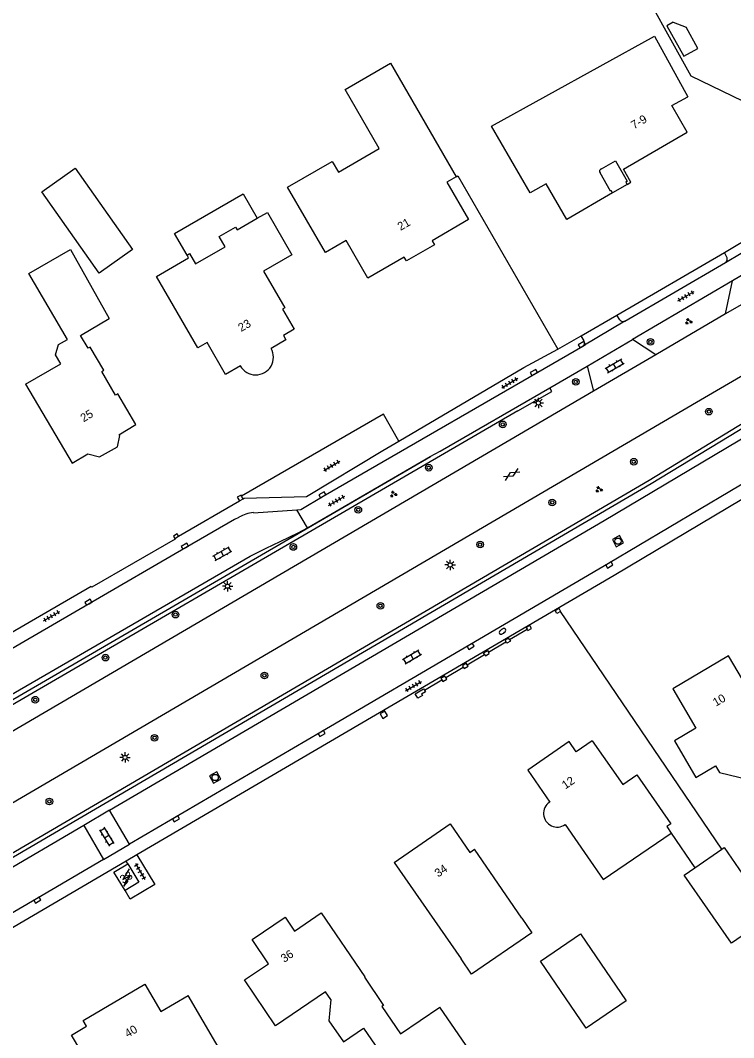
# Model space of a CAD drawing. Extents: x 135999 to 138000, y 396000 to 398501.
# Drawn here: x 136613.3 to 136699.2, y 397709.1 to 397831.7 of the extents above; entities that cross this region are included whole.
import ezdxf

# ---------------------------------------------------------------- set-up
doc = ezdxf.new("R2010")
doc.units = 0
for name, color, linetype in [('gg-afsc-hekwerk', 7, 'Continuous'), ('gg-afsc-muur', 7, 'Continuous'), ('gg-anno-huisnummerreeks BGT', 7, 'Continuous'), ('gg-bbg-bijgebouw', 7, 'Continuous'), ('gg-bbg-gedigitaliseerde bebouwing', 7, 'Continuous'), ('gg-bbg-gedigitaliseerde bijgebouw', 7, 'Continuous'), ('gg-bbg-hoofdgebouw', 7, 'Continuous'), ('gg-bbg-luifel en loopbrug', 7, 'Continuous'), ('gg-bbg-onder overbouw', 7, 'Continuous'), ('gg-bbg-pand overbouw', 7, 'Continuous'), ('gg-knt-verharding', 7, 'Continuous'), ('gg-knt-verharding nz', 7, 'Continuous'), ('gg-kwrk-duiker nz buis', 7, 'Continuous'), ('gt-grn-groengrens', 7, 'Continuous'), ('gt-grn-weggrens', 7, 'Continuous'), ('gt-symb-boom', 7, 'Continuous'), ('gt-symb-brandkraan', 7, 'Continuous'), ('gt-symb-gesloten verharding', 7, 'Continuous'), ('gt-symb-groenvak', 7, 'Continuous'), ('gt-symb-klinker verharding', 7, 'Continuous'), ('gt-symb-kolk', 7, 'Continuous'), ('gt-symb-lichtmast', 7, 'Continuous'), ('gt-symb-rioolschacht', 7, 'Continuous'), ('gt-symb-tegel verharding', 7, 'Continuous'), ('gt-symb-trafo symbool', 7, 'Continuous')]:
    doc.layers.add(name, color=color, linetype=linetype)

# ---------------------------------------------------------------- blocks, each defined once
blk = doc.blocks.new('gt0-BOOM')
at = {"layer": 'gt-symb-boom'}
for radius in [0.4, 0.2]:
    blk.add_circle((0, 0), radius, dxfattribs=at)
blk = doc.blocks.new('gt0-LMAST')
at = {"layer": 'gt-symb-lichtmast'}
for p, q in [((-0.18, 0.17), (-0.45, 0.44)), ((-0.01, 0.25), (-0.01, 0.62)), ((0.17, 0.17), (0.44, 0.44)), ((-0.26, 0), (-0.63, 0)), ((-0.18, -0.18), (-0.45, -0.45)), ((-0.01, -0.25), (-0.01, -0.63)), ((0.44, -0.45), (0.17, -0.18)), ((0.24, 0), (0.62, 0))]:
    blk.add_line(p, q, dxfattribs=at)
blk.add_circle((-0.01, 0), 0.25, dxfattribs=at)
blk = doc.blocks.new('gt0-TEG1')
at = {"layer": 'gt-symb-tegel verharding'}
for p, q in [((-1.12, 0), (1.13, 0)), ((-0.9, -0.25), (-0.9, 0.25)), ((-0.45, -0.25), (-0.45, 0.25)), ((0, -0.25), (0, 0.25)), ((0.45, -0.25), (0.45, 0.25)), ((0.9, -0.25), (0.9, 0.25))]:
    blk.add_line(p, q, dxfattribs=at)
blk = doc.blocks.new('gt0-KOLK')
at = {"layer": 'gt-symb-kolk'}
blk.add_lwpolyline([(0, 0), (0.38, 0), (0.38, 0.4), (-0.38, 0.4), (-0.38, 0), (0, 0)], dxfattribs=at)
blk = doc.blocks.new('gt0-KL1')
at = {"layer": 'gt-symb-klinker verharding'}
for p, q in [((-1.15, 0.3), (1.15, 0.3)), ((-1, -0.3), (-1, 0.3)), ((-0.5, 0.3), (-0.5, 0.45)), ((0, -0.3), (0, 0.3)), ((0.5, 0.3), (0.5, 0.45)), ((1, -0.3), (1, 0.3)), ((-1.15, -0.3), (1.15, -0.3)), ((-0.5, -0.45), (-0.5, -0.3)), ((0.5, -0.45), (0.5, -0.3))]:
    blk.add_line(p, q, dxfattribs=at)
blk = doc.blocks.new('gt0-GRVAK')
at = {"layer": 'gt-symb-groenvak'}
for p, q in [((-0.11, 0.19), (-0.23, 0.24)), ((-0.18, 0.15), (0.09, 0.15)), ((-0.09, 0.21), (-0.16, 0.32)), ((-0.05, 0.21), (-0.05, 0.39)), ((0, 0.21), (0.06, 0.32)), ((0.02, 0.19), (0.13, 0.24)), ((0.26, -0.05), (0.2, 0.06)), ((0.3, -0.05), (0.3, 0.13)), ((0.35, -0.05), (0.41, 0.06)), ((-0.24, -0.23), (-0.36, -0.18)), ((-0.32, -0.26), (-0.05, -0.26)), ((-0.23, -0.21), (-0.29, -0.1)), ((-0.18, -0.2), (-0.18, -0.02)), ((-0.14, -0.21), (-0.07, -0.1)), ((-0.12, -0.23), (0, -0.18)), ((0.24, -0.07), (0.12, -0.02)), ((0.17, -0.11), (0.44, -0.11)), ((0.37, -0.07), (0.49, -0.02))]:
    blk.add_line(p, q, dxfattribs=at)
blk = doc.blocks.new('gt0-HSP')
at = {"layer": 'gt-symb-trafo symbool'}
for points in [[(0.77, 0.75), (-0.53, 0), (0.47, 0), (-0.83, -0.75)], [(-0.22, -0.24), (-0.83, -0.75), (-0.08, -0.48)]]:
    blk.add_lwpolyline(points, dxfattribs=at)
blk = doc.blocks.new('gt0-RS')
at = {"layer": 'gt-symb-rioolschacht'}
blk.add_lwpolyline([(-0.5, -0.5), (0.5, -0.5), (0.5, 0.5), (-0.5, 0.5)], close=True, dxfattribs=at)
blk.add_circle((0, 0), 0.375, dxfattribs=at)
blk = doc.blocks.new('gt0-BR')
at = {"layer": 'gt-symb-brandkraan'}
for centre, radius, start, end in [((-0.24, 0), 0.206, 107.5669, 252.4331), ((0.6, -2.66), 3, 106.892, 107.5669), ((0, -0.69), 0.938, 73.108, 106.892), ((-0.6, -2.66), 3, 72.4331, 73.108), ((0.24, 0), 0.206, 287.567, 72.4331), ((0.6, 2.66), 3, 252.4331, 253.108), ((0, 0.69), 0.938, 253.108, 286.8921), ((-0.6, 2.66), 3, 286.8921, 287.567)]:
    blk.add_arc(centre, radius, start, end, dxfattribs=at)
blk = doc.blocks.new('gt0-GESVH1')
at = {"layer": 'gt-symb-gesloten verharding'}
for p, q in [((-0.99, -0.26), (0.01, 0.24)), ((0.01, -0.26), (-0.99, 0.24)), ((0.01, 0.24), (1.01, -0.26)), ((1.01, 0.24), (0.01, -0.26))]:
    blk.add_line(p, q, dxfattribs=at)

msp = doc.modelspace()

# ---------------------------------------------------------------- linework, layer by layer
at = {"layer": 'gg-afsc-hekwerk'}
for p, q in [((136665.77, 397812.81), (136665.96, 397812.92)), ((136665.96, 397812.92), (136678.03, 397792.04)), ((136656.95, 397779.86), (136658.88, 397780.96)), ((136697.76, 397731.82), (136678.32, 397760.46)), ((136672.19, 397757.06), (136674.32, 397758.31)), ((136669.65, 397755.53), (136671.76, 397756.8)), ((136667.12, 397754.03), (136669.19, 397755.27)), ((136664.54, 397752.48), (136666.63, 397753.74)), ((136661.96, 397750.96), (136664.04, 397752.21))]:
    msp.add_line(p, q, dxfattribs=at)
for points in [[(136658.88, 397780.96), (136673.94, 397789.83), (136678.03, 397792.04)], [(136658.88, 397780.96), (136673.94, 397789.83), (136678.03, 397792.04)], [(136658.88, 397780.96), (136657.01, 397784.23), (136639.94, 397774.36)], [(136658.88, 397780.96), (136657.01, 397784.23), (136639.94, 397774.36)]]:
    msp.add_lwpolyline(points, dxfattribs=at)
at = {"layer": 'gg-afsc-muur'}
for p, q in [((136639.67, 397773.76), (136640.13, 397774.02)), ((136640.13, 397774.02), (136639.94, 397774.36)), ((136631.89, 397769.25), (136632.35, 397769.51)), ((136691.68, 397733.73), (136694.51, 397729.56))]:
    msp.add_line(p, q, dxfattribs=at)
for points in [[(136639.94, 397774.36), (136639.88, 397774.47), (136639.41, 397774.22), (136639.67, 397773.76)], [(136632.35, 397769.51), (136632.17, 397769.79), (136631.72, 397769.52), (136631.89, 397769.25)], [(136678.32, 397760.46), (136677.89, 397760.22), (136677.68, 397760.58), (136678.12, 397760.83), (136678.32, 397760.46)], [(136674.32, 397758.31), (136674.42, 397758.14), (136674.86, 397758.4), (136674.64, 397758.76), (136674.2, 397758.5), (136674.32, 397758.31)], [(136672.19, 397757.06), (136672.09, 397757.24), (136671.66, 397756.98), (136671.76, 397756.8)], [(136672.19, 397757.06), (136672.3, 397756.89), (136671.86, 397756.64), (136671.76, 397756.8)], [(136669.19, 397755.27), (136669.08, 397755.45), (136669.53, 397755.73), (136669.65, 397755.53)], [(136669.19, 397755.27), (136669.3, 397755.09), (136669.75, 397755.37), (136669.65, 397755.53)], [(136667.12, 397754.03), (136666.99, 397754.22), (136666.52, 397753.91), (136666.63, 397753.74)], [(136666.63, 397753.74), (136666.74, 397753.57), (136667.21, 397753.88), (136667.12, 397754.03)], [(136664.54, 397752.48), (136664.42, 397752.67), (136663.94, 397752.36), (136664.04, 397752.21)], [(136664.04, 397752.21), (136664.18, 397752), (136664.65, 397752.31), (136664.54, 397752.48)], [(136661.96, 397750.96), (136662.08, 397750.77), (136661.62, 397750.5), (136661.72, 397750.33), (136661.15, 397749.99), (136660.85, 397750.53), (136661.85, 397751.12), (136661.96, 397750.96)], [(136657.18, 397748.45), (136656.61, 397748.12), (136656.95, 397747.56), (136657.51, 397747.9), (136657.18, 397748.45)]]:
    msp.add_lwpolyline(points, dxfattribs=at)
at = {"layer": 'gg-bbg-bijgebouw'}
msp.add_line((136694.51, 397729.56), (136697.76, 397731.82), dxfattribs=at)
msp.add_lwpolyline([(136698.04, 397732.02), (136708.2, 397717.26), (136704.69, 397714.84), (136700.21, 397721.36), (136698.93, 397720.48), (136693.24, 397728.67), (136694.51, 397729.56)], dxfattribs=at)
at = {"layer": 'gg-bbg-gedigitaliseerde bebouwing'}
for p, q in [((136697.48, 397741.05), (136702.61, 397739.83)), ((136683.46, 397728.15), (136691.68, 397733.73)), ((136673.69, 397723.52), (136668, 397731.81)), ((136658.33, 397730.2), (136666.39, 397718.6))]:
    msp.add_line(p, q, dxfattribs=at)
for points in [[(136670.04, 397818.9), (136689.64, 397829.74), (136693.68, 397822.45)], [(136613.92, 397787.85), (136618.17, 397790.3), (136617.55, 397791.38), (136617.89, 397792.6), (136618.96, 397793.23), (136614.34, 397801.15), (136619.32, 397804.06), (136623.98, 397795.74)], [(136702.61, 397739.83), (136705.76, 397741.69), (136704.24, 397744.28), (136704.77, 397744.6), (136698.58, 397755.1)], [(136692.07, 397744.85), (136694.65, 397740.47), (136697.01, 397741.85), (136697.48, 397741.05)], [(136673.69, 397723.52), (136674.9, 397721.75), (136667.64, 397716.78), (136666.39, 397718.6)], [(136632.61, 397701.82), (136638.66, 397705.39), (136633.49, 397714.18)], [(136650.68, 397713.7), (136650.46, 397711.13), (136652.19, 397708.61), (136654.62, 397710.27), (136666.18, 397693.43), (136673.61, 397698.53), (136663.82, 397712.79)]]:
    msp.add_lwpolyline(points, dxfattribs=at)
at = {"layer": 'gg-bbg-gedigitaliseerde bijgebouw'}
for q in [(136691.14, 397831.01), (136693.46, 397830.84)]:
    msp.add_line((136691.91, 397831.45), q, dxfattribs=at)
for points in [[(136691.14, 397831.01), (136693.17, 397827.34), (136694.88, 397828.28), (136693.46, 397830.84)], [(136615.89, 397811.02), (136619.89, 397813.84), (136626.8, 397804.04), (136622.8, 397801.21), (136615.89, 397811.02)], [(136675.92, 397718.33), (136680.73, 397721.62), (136686.25, 397713.55), (136681.43, 397710.26), (136675.92, 397718.33)]]:
    msp.add_lwpolyline(points, dxfattribs=at)
at = {"layer": 'gg-bbg-hoofdgebouw'}
for p, q in [((136678.89, 397734.78), (136681.58, 397730.88)), ((136697.76, 397731.82), (136698.04, 397732.02)), ((136624.56, 397729.06), (136626.23, 397730.07)), ((136681.58, 397730.88), (136683.46, 397728.15)), ((136625.91, 397726.83), (136624.56, 397729.06))]:
    msp.add_line(p, q, dxfattribs=at)
for points in [[(136665.77, 397812.81), (136664.66, 397812.17), (136667.26, 397807.65), (136662.88, 397805.08), (136663.16, 397804.6), (136659.8, 397802.68), (136659.52, 397803.15), (136655.15, 397800.61), (136652.53, 397805.13), (136650.03, 397803.7), (136645.48, 397811.57), (136650.84, 397814.67), (136651.59, 397813.38), (136656.51, 397816.23), (136652.4, 397823.33), (136657.87, 397826.49), (136665.77, 397812.81)], [(136686.37, 397811.89), (136686.81, 397812.15), (136685.91, 397813.72), (136693.6, 397818.18), (136691.74, 397821.38), (136693.68, 397822.45)], [(136684.61, 397810.87), (136679.1, 397807.68), (136676.63, 397811.96), (136674.69, 397810.86), (136670.04, 397818.9)], [(136641.82, 397807.81), (136643.04, 397808.51), (136645.99, 397803.4), (136642.59, 397801.43), (136645.14, 397797.01), (136644.87, 397796.86), (136646.27, 397794.44), (136644.97, 397793.68), (136645.28, 397793.17), (136643.48, 397792.14)], [(136633.37, 397803.39), (136633.66, 397803.56), (136634.38, 397802.31), (136637.95, 397804.37), (136637.23, 397805.62), (136639.2, 397806.76), (136639.4, 397806.41), (136641.82, 397807.81)], [(136639.79, 397790.03), (136638, 397789), (136635.8, 397792.86), (136634.67, 397792.21), (136629.7, 397800.82), (136633.56, 397803.05), (136633.37, 397803.39)], [(136613.92, 397787.85), (136619.55, 397778.3), (136621.44, 397779.42), (136622.84, 397779.06), (136625.01, 397780.3), (136625.28, 397781.63), (136625.15, 397781.74), (136627.22, 397782.96), (136625.03, 397786.66), (136624.77, 397786.51), (136623.09, 397789.35), (136623.36, 397789.51), (136621.71, 397792.3), (136621.45, 397792.15), (136620.53, 397793.7), (136623.98, 397795.74)], [(136698.58, 397755.1), (136691.87, 397751.14), (136694.65, 397746.41), (136692.07, 397744.85)], [(136682.17, 397744.86), (136680.21, 397743.54), (136679.37, 397744.77), (136674.39, 397741.34), (136677.04, 397737.48)], [(136682.17, 397744.86), (136685.85, 397739.62), (136687.52, 397740.79), (136691.63, 397734.87), (136691.13, 397734.53), (136691.68, 397733.73)], [(136658.33, 397730.2), (136665.05, 397734.87), (136667.44, 397731.41), (136668, 397731.81)], [(136626.23, 397730.07), (136627.58, 397727.84), (136625.91, 397726.83)], [(136650.68, 397713.7), (136650.05, 397714.62), (136644.01, 397710.53), (136640.27, 397716.08), (136643.17, 397718.02), (136641.2, 397720.92), (136645.18, 397723.62), (136646.31, 397721.95), (136649.53, 397724.16)], [(136649.53, 397724.16), (136654.76, 397716.44), (136654.72, 397716.41), (136657.01, 397713), (136656.82, 397712.87), (136659.07, 397709.57), (136663.82, 397712.79)], [(136623.44, 397704.42), (136622.76, 397704.02), (136620.66, 397707.58), (136620.58, 397707.53), (136619.46, 397709.42), (136621.27, 397710.49), (136620.88, 397711.16), (136628.3, 397715.54), (136630.22, 397712.26), (136633.49, 397714.18)]]:
    msp.add_lwpolyline(points, dxfattribs=at)
for centre, radius, start, end in [((136641.64, 397791.08), 2.13, 209.4178, 29.9349), ((136677.93, 397736.11), 1.63, 123.2344, 305.9253)]:
    msp.add_arc(centre, radius, start, end, dxfattribs=at)
at = {"layer": 'gg-bbg-luifel en loopbrug'}
msp.add_lwpolyline([(136633.37, 397803.39), (136631.87, 397805.99), (136640.12, 397810.76), (136641.82, 397807.81)], dxfattribs=at)
at = {"layer": 'gg-bbg-onder overbouw'}
for points in [[(136683.27, 397813.77), (136684.96, 397814.73), (136686.36, 397812.29), (136686.21, 397812.17), (136686.37, 397811.89)], [(136684.61, 397810.87), (136684.45, 397811.16), (136684.35, 397811.1), (136683.1, 397813.27)]]:
    msp.add_lwpolyline(points, dxfattribs=at)
msp.add_arc((136683.36, 397813.46), 0.324, 106.558, 215.334, dxfattribs=at)
at = {"layer": 'gg-bbg-pand overbouw'}
msp.add_line((136686.37, 397811.89), (136684.61, 397810.87), dxfattribs=at)
at = {"layer": 'gg-knt-verharding'}
for p, q in [((136698.07, 397803.71), (136702.58, 397806.37)), ((136698.19, 397802.49), (136703.44, 397805.6)), ((136685.14, 397796.15), (136698.07, 397803.71)), ((136698.4, 397803.06), (136698.07, 397803.71)), ((136704.55, 397803.51), (136699.03, 397800.29)), ((136686.09, 397795.41), (136698.19, 397802.49)), ((136707.9, 397801.97), (136698.21, 397796.29)), ((136699.03, 397800.29), (136687.02, 397793.23)), ((136698.21, 397796.29), (136699.03, 397800.29)), ((136680.81, 397793.65), (136685.14, 397796.15)), ((136685.49, 397795.57), (136685.14, 397796.15)), ((136698.21, 397796.29), (136689.8, 397791.36)), ((136678.03, 397792.04), (136680.81, 397793.65)), ((136681.17, 397793.04), (136680.81, 397793.65)), ((136681.55, 397789.98), (136687.02, 397793.23)), ((136689.8, 397791.36), (136687.02, 397793.23)), ((136689.8, 397791.36), (136682.32, 397786.98)), ((136677.05, 397787.39), (136681.55, 397789.98)), ((136681.55, 397789.98), (136682.32, 397786.98)), ((136682.32, 397786.98), (136594.69, 397735.69)), ((136647.89, 397770.54), (136662.66, 397779.1)), ((136632.35, 397769.51), (136639.67, 397773.76)), ((136641.36, 397772.35), (136646.6, 397772.71)), ((136647.89, 397770.54), (136646.6, 397772.71)), ((136624.03, 397736.5), (136620.94, 397734.67)), ((136626.43, 397732.41), (136624.03, 397736.5)), ((136620.94, 397734.67), (136588.06, 397715.4)), ((136620.94, 397734.67), (136623.33, 397730.58)), ((136623.33, 397730.58), (136626.43, 397732.41)), ((136626.23, 397730.07), (136626.04, 397730.38))]:
    msp.add_line(p, q, dxfattribs=at)
for points in [[(136584.81, 397721.3), (136694.7, 397785.67), (136748.36, 397817)], [(136624.03, 397736.5), (136683.61, 397771.4), (136707.16, 397785.43), (136709.68, 397787.02), (136713.01, 397789.28), (136715.37, 397791.12), (136718.56, 397793.53), (136721.81, 397795.87), (136725.06, 397798.07), (136728.54, 397800.23), (136750.66, 397813.18)], [(136646.6, 397772.71), (136647.06, 397772.75), (136649.77, 397774.33), (136681.01, 397792.42)], [(136662.66, 397779.1), (136663.83, 397779.77), (136677.05, 397787.39)], [(136709.69, 397781.41), (136684.12, 397766.22), (136667.41, 397756.42), (136649.48, 397745.92), (136626.43, 397732.41)], [(136710.48, 397780.07), (136684.81, 397764.8), (136627.34, 397731.14)], [(136639.62, 397771.79), (136639.08, 397771.51), (136633.2, 397768.13), (136621.58, 397761.39), (136609.28, 397754.23), (136594.17, 397745.47), (136583.43, 397739.22), (136576.92, 397735.46)], [(136592.71, 397739.17), (136640.97, 397767.11), (136642.89, 397768.09), (136644.6, 397768.88), (136646.76, 397769.93), (136647.89, 397770.54)], [(136631.89, 397769.25), (136631.93, 397769.17), (136621.9, 397763.37), (136621.82, 397763.47), (136605.89, 397754.24), (136600.2, 397750.95), (136600.28, 397750.83), (136589, 397744.29), (136588.89, 397744.48)], [(136627.34, 397731.14), (136629.49, 397727.57), (136626.54, 397725.79), (136625.91, 397726.83)], [(136623.33, 397730.58), (136615.23, 397725.85), (136598.37, 397715.98), (136582.05, 397706.4), (136527.15, 397674.25), (136512.93, 397665.97), (136476.34, 397644.56), (136460.4, 397635.27), (136457.49, 397633.57)], [(136626.04, 397730.38), (136581.85, 397704.48), (136513.35, 397664.37), (136513.27, 397664.51)]]:
    msp.add_lwpolyline(points, dxfattribs=at)
for centre, radius, start, end in [((136697.93, 397802.91), 0.493, 302.0818, 18.6737), ((136685.88, 397795.84), 0.477, 213.7962, 295.5971), ((136680.77, 397792.81), 0.455, 301.6297, 29.594), ((136641.74, 397768.21), 4.16, 95.1922, 120.6075)]:
    msp.add_arc(centre, radius, start, end, dxfattribs=at)
at = {"layer": 'gg-knt-verharding nz'}
msp.add_lwpolyline([(136640.13, 397774.02), (136640.23, 397774.08), (136647.74, 397774.3), (136656.95, 397779.86)], dxfattribs=at)
at = {"layer": 'gg-kwrk-duiker nz buis'}
msp.add_lwpolyline([(136642.15, 397873.3), (136676.8, 397837.25), (136686.77, 397838.11), (136694.04, 397824.99), (136713.96, 397815.35), (136720.48, 397806.93), (136727, 397798.52), (136741.41, 397806.68), (136750.36, 397801.02), (136768.21, 397800.8), (136786.06, 397800.58), (136833.75, 397801.59), (136838.53, 397799.2), (136842.69, 397794.62), (136853.74, 397779.16), (136862.87, 397760.24), (136866.65, 397750.1), (136871.65, 397728.73)], dxfattribs=at)
at = {"layer": 'gt-grn-groengrens'}
for points in [[(136587.32, 397716.74), (136689.01, 397776.28), (136711.34, 397789.87), (136723.02, 397798.65), (136749.67, 397814.36)], [(136587.56, 397716.3), (136689.27, 397775.85), (136711.62, 397789.45), (136723.3, 397798.24), (136749.93, 397813.93), (136749.67, 397814.36)], [(136673.21, 397784.6), (136677.3, 397786.96), (136677.05, 397787.39)], [(136673.21, 397784.6), (136593.97, 397738.52), (136593.72, 397738.96)], [(136662.66, 397779.1), (136662.68, 397779.06), (136593.72, 397738.96)]]:
    msp.add_lwpolyline(points, dxfattribs=at)
at = {"layer": 'gt-grn-weggrens'}
for p, q in [((136686.09, 397795.41), (136681.01, 397792.42)), ((136627.34, 397731.14), (136626.04, 397730.38))]:
    msp.add_line(p, q, dxfattribs=at)

# ---------------------------------------------------------------- block references
at = {"layer": 'gt-symb-boom'}
for p in [(136689.17, 397792.93), (136680.18, 397788.11), (136696.21, 397784.52), (136671.38, 397782.99), (136662.48, 397777.77), (136687.16, 397778.49), (136653.99, 397772.7), (136677.35, 397773.58), (136646.17, 397768.22), (136668.66, 397768.51), (136656.65, 397761.14), (136631.98, 397760.07), (136623.54, 397754.89), (136642.68, 397752.74), (136615.1, 397749.82), (136629.46, 397745.23), (136616.79, 397737.57)]:
    msp.add_blockref('gt0-BOOM', p, dxfattribs=at)
at = {"layer": 'gt-symb-brandkraan', "rotation": -145.3881936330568}
msp.add_blockref('gt0-BR', (136671.36, 397758.06), dxfattribs=at)
at = {"layer": 'gt-symb-gesloten verharding', "rotation": 30.718190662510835}
msp.add_blockref('gt0-GESVH1', (136672.44, 397776.96), dxfattribs=at)
at = {"layer": 'gt-symb-groenvak'}
for p in [(136693.75, 397795.39), (136682.95, 397775.15), (136658.21, 397774.58)]:
    msp.add_blockref('gt0-GRVAK', p, dxfattribs=at)
at = {"layer": 'gt-symb-klinker verharding'}
for p, rotation in [((136684.86, 397790.04), 29.922486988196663), ((136637.61, 397767.42), 29.951082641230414), ((136660.46, 397754.99), 30.46264004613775), ((136623.69, 397733.33), -58.947839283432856)]:
    msp.add_blockref('gt0-KL1', p, dxfattribs=dict(at, rotation=rotation))
at = {"layer": 'gt-symb-kolk'}
for p, rotation in [((136681.01, 397792.42), 30.128600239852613), ((136675.23, 397789.07), 30.07902586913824), ((136649.77, 397774.33), 30.256437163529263), ((136633.2, 397768.13), 29.87282104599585), ((136684.12, 397766.22), -149.61576270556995), ((136621.58, 397761.39), 30.128600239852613), ((136667.41, 397756.42), -149.66519417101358), ((136649.48, 397745.92), -149.61576270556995), ((136631.95, 397735.64), -149.66519417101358), ((136615.23, 397725.85), -149.66519417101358)]:
    msp.add_blockref('gt0-KOLK', p, dxfattribs=dict(at, rotation=rotation))
at = {"layer": 'gt-symb-lichtmast'}
for p in [(136675.68, 397785.57), (136665.06, 397766.05), (136638.25, 397763.49), (136625.91, 397742.87)]:
    msp.add_blockref('gt0-LMAST', p, dxfattribs=at)
at = {"layer": 'gt-symb-rioolschacht'}
for p, rotation in [((136685.26, 397768.92), -151.38496837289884), ((136636.76, 397740.45), -152.6150294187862)]:
    msp.add_blockref('gt0-RS', p, dxfattribs=dict(at, rotation=rotation))
at = {"layer": 'gt-symb-tegel verharding'}
for p, rotation in [((136693.45, 397798.42), 30.128600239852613), ((136672.23, 397787.97), 31.130799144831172), ((136650.79, 397777.99), 30.718190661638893), ((136651.39, 397773.79), 30.12860023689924), ((136617.06, 397759.88), 30.128600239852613), ((136660.63, 397751.46), 30.25643716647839), ((136627.72, 397729.14), -59.331073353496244)]:
    msp.add_blockref('gt0-TEG1', p, dxfattribs=dict(at, rotation=rotation))
at = {"layer": 'gt-symb-trafo symbool', "rotation": 29.87282104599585}
msp.add_blockref('gt0-HSP', (136626.1, 397728.41), dxfattribs=at)

# ---------------------------------------------------------------- texts
at = {"layer": 'gg-anno-huisnummerreeks BGT'}
for s, rotation, p in [('7-9', 30.1, (136687.19, 397818.51)), ('21', 29.8, (136659.07, 397806.29)), ('23', 29.8, (136639.88, 397794.11)), ('25', 31.3, (136620.91, 397783.22)), ('10', 30.5, (136697.05, 397748.97)), ('12', 34.5, (136678.93, 397739)), ('34', 34.8, (136663.61, 397728.39)), ('38', 31.2, (136625.66, 397727.62)), ('36', 34.1, (136645.07, 397718.11)), ('40', 30.5, (136626.22, 397709.08))]:
    msp.add_text(s, height=1, rotation=rotation, dxfattribs=at).set_placement(p)

doc.saveas('drawing.dxf')
